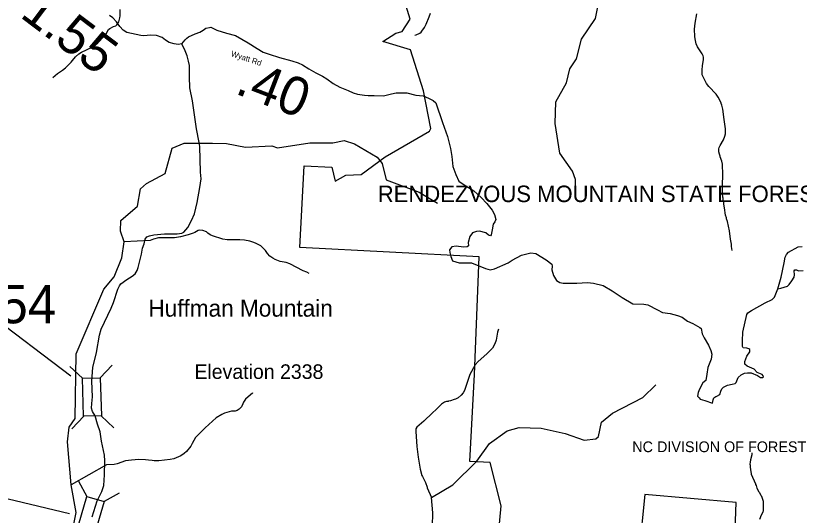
# Model space of a CAD drawing. Extents: x 1248224 to 1454986, y 825081 to 985870.
# Drawn here: x 1308662 to 1318874, y 907855 to 914371 of the extents above; entities that cross this region are included whole.
import ezdxf

# ---------------------------------------------------------------- set-up
doc = ezdxf.new("R2010")
doc.units = 0
for name, color, linetype in [('Exist Boundary Land Use Forest State Division NC Forest Resources', 7, 'Continuous'), ('Exist Boundary Land Use Forest State Division NC Forest Resources Label', 7, 'Continuous'), ('Exist Geographical Mountain Summit Elevation Number Label', 7, 'Continuous'), ('Exist Geographical Mountain Summit Label', 7, 'Continuous'), ('Exist Hydrographic Creek Single Shore', 7, 'Continuous'), ('Exist Hydrographic Misc Water Feature', 7, 'Continuous'), ('Exist Road Non-System Type 51', 7, 'Continuous'), ('Exist Road Secondary Mileage Hundredths English Label', 7, 'Continuous'), ('Exist Road Secondary Structure Standard Bridge CELL', 7, 'Continuous'), ('Exist Road Secondary Structure Standard Bridge Number Label', 7, 'Continuous'), ('Exist Road Secondary Type 41 Attributed', 7, 'Continuous'), ('Exist Road Secondary Type 51 Attributed', 7, 'Continuous'), ('Exist Road Secondary Type 51 Label', 7, 'Continuous'), ('Exist Road Secondary Type 51 Number Label', 7, 'Continuous')]:
    doc.layers.add(name, color=color, linetype=linetype)

msp = doc.modelspace()

# ---------------------------------------------------------------- linework, layer by layer
at = {"layer": 'Exist Boundary Land Use Forest State Division NC Forest Resources'}
for points in [[(1314070, 912900), (1313978, 913392), (1313808, 913925), (1313446, 914036), (1313616, 914142), (1313697, 914167), (1313802, 914326), (1313524, 915234), (1313805, 917570)], [(1314934, 907375), (1314988, 907979), (1314845, 908543), (1314581, 908557), (1314641, 909693), (1314701, 911227), (1312364, 911349), (1312420, 912413), (1312780, 912394), (1312825, 912211), (1312964, 912290), (1313166, 912302), (1313477, 912532), (1314053, 912865), (1314070, 912900)], [(1318025, 907304), (1318051, 908024), (1316859, 908125), (1316785, 907395)]]:
    msp.add_lwpolyline(points, dxfattribs=at)
at = {"layer": 'Exist Hydrographic Creek Single Shore'}
for points in [[(1309355, 907420), (1309449, 907894), (1309383, 908253), (1309338, 908812), (1309359, 909005), (1309436, 909118), (1309448, 909962), (1309809, 910805), (1309946, 910966), (1310044, 911214), (1310074, 911423), (1310027, 911559), (1310030, 911700), (1310251, 911886), (1310290, 912112), (1310367, 912182), (1310611, 912312), (1310703, 912642), (1310856, 912709)], [(1310856, 912709), (1310973, 912709)], [(1310973, 912709), (1311226, 912710), (1311409, 912706), (1311658, 912658), (1312000, 912674), (1312075, 912647), (1312493, 912714), (1312793, 912714), (1312944, 912744), (1313076, 912699), (1313373, 912525), (1313437, 912442), (1313491, 912231), (1313921, 912071), (1314159, 911925)]]:
    msp.add_lwpolyline(points, dxfattribs=at)
at = {"layer": 'Exist Hydrographic Misc Water Feature'}
for points in [[(1315958, 912158), (1315959, 912234), (1315920, 912343), (1315751, 912579), (1315693, 912965), (1315699, 913247), (1315838, 913494), (1315884, 913677), (1315971, 913809), (1316035, 914064), (1316217, 914336), (1316292, 914703)], [(1309147, 913565), (1309205, 913616), (1309272, 913660), (1309313, 913693), (1309383, 913763), (1309400, 913787), (1309441, 913833), (1309484, 913872), (1309519, 913895), (1309657, 913961), (1309706, 913996), (1309731, 914017), (1309817, 914103), (1309842, 914134), (1309872, 914189), (1309888, 914204), (1309937, 914229), (1309965, 914238), (1309981, 914252), (1310004, 914289), (1310020, 914345), (1310023, 914369), (1310023, 914452)], [(1313863, 914118), (1313879, 914121), (1313928, 914144), (1313944, 914155), (1313955, 914169), (1313988, 914218), (1314013, 914261), (1314052, 914356), (1314066, 914404)], [(1317999, 911310), (1317991, 911359), (1317990, 911391), (1317977, 911455), (1317965, 911567), (1317940, 911688), (1317927, 911720), (1317925, 911736), (1317914, 911769), (1317901, 911865), (1317890, 911913), (1317891, 911929), (1317882, 911969), (1317881, 911994), (1317877, 912002), (1317872, 912058), (1317872, 912116), (1317874, 912122), (1317871, 912162), (1317879, 912297), (1317875, 912434), (1317866, 912474), (1317844, 912530), (1317844, 912538), (1317833, 912563), (1317825, 912595), (1317827, 912635), (1317831, 912651), (1317842, 912676), (1317886, 912753), (1317905, 912801), (1317914, 912832), (1317914, 912896), (1317893, 913017), (1317877, 913153), (1317866, 913202), (1317855, 913226), (1317855, 913234), (1317817, 913307), (1317789, 913348), (1317695, 913446), (1317666, 913487), (1317655, 913504), (1317610, 913601), (1317609, 913665), (1317613, 913715), (1317625, 913800), (1317624, 913832), (1317621, 913849), (1317609, 913873), (1317548, 913963), (1317529, 914003), (1317515, 914068), (1317512, 914100), (1317510, 914196), (1317517, 914275), (1317540, 914395)], [(1312487, 911010), (1312455, 911027), (1312407, 911044), (1312234, 911137), (1312186, 911154), (1312107, 911165), (1312043, 911190), (1312012, 911207), (1311975, 911236), (1311944, 911269), (1311919, 911308), (1311880, 911349), (1311856, 911368), (1311785, 911406), (1311754, 911419), (1311714, 911432), (1311642, 911444), (1311584, 911448), (1311418, 911450), (1311363, 911458), (1311228, 911498), (1311196, 911511), (1311165, 911536), (1311149, 911552), (1311102, 911570), (1311062, 911573), (1311042, 911569), (1310997, 911545), (1310973, 911535), (1310908, 911513), (1310811, 911486), (1310731, 911474), (1310547, 911476), (1310523, 911472), (1310456, 911458), (1310414, 911439), (1310074, 911423)], [(1314953, 910283), (1314942, 910243), (1314923, 910140), (1314906, 910092), (1314876, 910037), (1314802, 909961), (1314687, 909862), (1314650, 909816), (1314582, 909690), (1314521, 909507), (1314510, 909484), (1314492, 909452), (1314467, 909421), (1314430, 909388), (1314393, 909369), (1314375, 909366), (1314329, 909347), (1314302, 909344), (1314296, 909340), (1314278, 909340), (1314250, 909331), (1314211, 909304), (1314143, 909234), (1314092, 909192), (1313981, 909083), (1313891, 909006), (1313878, 908982), (1313875, 908950), (1313888, 908754), (1313906, 908613), (1313931, 908457), (1313953, 908376), (1313965, 908360), (1314001, 908283), (1314025, 908222), (1314025, 908214), (1314081, 908087)], [(1314094, 907715), (1314099, 907889), (1314081, 908087), (1314357, 908251), (1314673, 908560), (1314837, 908790), (1315066, 908959), (1315225, 908999), (1315508, 908990), (1315824, 908924), (1316072, 908837), (1316222, 908851), (1316256, 908883), (1316294, 909072), (1316439, 909188), (1316835, 909393), (1317006, 909557)], [(1311750, 909451), (1311746, 909446), (1311720, 909428), (1311656, 909370), (1311629, 909331), (1311622, 909307), (1311603, 909270), (1311572, 909239), (1311548, 909221), (1311524, 909214), (1311473, 909212), (1311383, 909188), (1311348, 909171), (1311275, 909125), (1311129, 908994), (1311026, 908893), (1311006, 908869), (1310963, 908790), (1310943, 908759), (1310886, 908689), (1310856, 908660), (1310815, 908633), (1310754, 908603), (1310722, 908591), (1310673, 908581), (1310529, 908565), (1310465, 908567), (1310441, 908572), (1310393, 908573), (1310353, 908578), (1310265, 908581), (1310169, 908575), (1310095, 908564), (1309984, 908525), (1309943, 908518), (1309847, 908513), (1309383, 908253)], [(1318257, 908668), (1318255, 908644), (1318237, 908580), (1318232, 908548), (1318231, 908524), (1318235, 908508), (1318234, 908484), (1318240, 908422), (1318248, 908400), (1318247, 908392), (1318304, 908266), (1318304, 908258), (1318311, 908244), (1318322, 908210), (1318345, 908161), (1318353, 908153), (1318368, 908121), (1318376, 908112), (1318387, 908090), (1318402, 908040), (1318405, 908008), (1318404, 907920), (1318398, 907896), (1318376, 907856), (1318353, 907801)]]:
    msp.add_lwpolyline(points, dxfattribs=at)
at = {"layer": 'Exist Road Non-System Type 51'}
for points in [[(1312715, 913548), (1312800, 913487), (1312888, 913439), (1312993, 913396), (1313060, 913363), (1313118, 913348), (1313208, 913334), (1313255, 913329), (1313332, 913329), (1313456, 913324), (1313561, 913352), (1313622, 913364), (1313760, 913364), (1313876, 913336), (1313972, 913326), (1314040, 913294), (1314104, 913265), (1314139, 913233), (1314223, 912976), (1314290, 912795), (1314328, 912637), (1314345, 912536), (1314358, 912404), (1314396, 912298), (1314438, 912214), (1314505, 912166), (1314634, 912089), (1314729, 912001), (1314802, 911921), (1314870, 911834), (1314902, 911779), (1314918, 911712), (1314908, 911683), (1314886, 911651), (1314870, 911580), (1314860, 911512), (1314851, 911500), (1314825, 911509), (1314790, 911541), (1314706, 911561), (1314668, 911557), (1314613, 911541), (1314581, 911493), (1314558, 911413), (1314562, 911371), (1314546, 911355), (1314497, 911352), (1314404, 911365), (1314347, 911355), (1314314, 911316), (1314318, 911284), (1314331, 911230), (1314353, 911175), (1314443, 911146), (1314555, 911149), (1314600, 911146), (1314786, 911072), (1314844, 911056), (1314902, 911069), (1315079, 911146), (1315130, 911182), (1315255, 911249), (1315377, 911278), (1315441, 911268), (1315573, 911185), (1315647, 911130), (1315653, 911104), (1315650, 911056), (1315669, 910982), (1315711, 910919), (1315752, 910890), (1315797, 910881), (1315974, 910881), (1316112, 910890), (1316192, 910881), (1316317, 910852), (1316436, 910784), (1316565, 910694), (1316706, 910614), (1316847, 910611), (1316902, 910598), (1317027, 910534), (1317092, 910502), (1317192, 910486), (1317288, 910460), (1317346, 910441), (1317417, 910387), (1317487, 910358), (1317577, 910306), (1317593, 910293), (1317609, 910223), (1317635, 910168), (1317690, 910072), (1317722, 910004), (1317734, 909955), (1317725, 909890), (1317680, 909781), (1317670, 909694), (1317654, 909614), (1317615, 909582), (1317574, 909502)], [(1318594, 910810), (1318637, 910961), (1318678, 911148), (1318689, 911222), (1318705, 911257), (1318735, 911287), (1318857, 911357), (1318909, 911363)], [(1318594, 910810), (1318632, 910819), (1318721, 910845), (1318743, 910867), (1318778, 910913), (1318806, 910963), (1318813, 910993), (1318808, 911043), (1318815, 911056), (1318837, 911056), (1318863, 911043), (1318926, 911048)], [(1317741, 909319), (1317751, 909360), (1317762, 909386), (1317784, 909403), (1317801, 909408), (1317838, 909432), (1317851, 909475), (1317864, 909504), (1317888, 909527), (1317938, 909551), (1318001, 909564), (1318036, 909575), (1318051, 909588), (1318075, 909651), (1318116, 909686), (1318160, 909708), (1318199, 909712), (1318246, 909712), (1318327, 909677), (1318370, 909654), (1318392, 909651), (1318407, 909660), (1318401, 909673), (1318390, 909693), (1318325, 909717), (1318286, 909760), (1318196, 909801), (1318164, 909828), (1318164, 909860), (1318192, 909930), (1318227, 909988), (1318227, 910017), (1318216, 910028), (1318192, 910034), (1318144, 910041), (1318133, 910058), (1318133, 910130), (1318136, 910243), (1318188, 910475), (1318205, 910494), (1318251, 910525), (1318429, 910625), (1318518, 910670), (1318551, 910699), (1318594, 910810)], [(1317574, 909502), (1317554, 909457), (1317548, 909409), (1317567, 909386), (1317583, 909370), (1317644, 909354), (1317741, 909319)]]:
    msp.add_lwpolyline(points, dxfattribs=at)
at = {"layer": 'Exist Road Secondary Structure Standard Bridge CELL'}
for p, q in [((1309367, 909798), (1309532, 909642)), ((1309919, 909814), (1309763, 909649)), ((1309550, 909147), (1309395, 908982)), ((1309777, 909153), (1309941, 908998)), ((1309481, 908299), (1309590, 908101)), ((1310011, 908145), (1309813, 908036))]:
    msp.add_line(p, q, dxfattribs=at)
for points in [[(1309763, 909649), (1309778, 909153), (1309546, 909147), (1309532, 909642)], [(1309813, 908036), (1309675, 907560), (1309452, 907624), (1309590, 908101)]]:
    msp.add_lwpolyline(points, close=True, dxfattribs=at)
at = {"layer": 'Exist Road Secondary Structure Standard Bridge Number Label'}
for points in [[(1309382, 909669), (1307179, 911339), (1304941, 914502)], [(1309363, 907875), (1306924, 908457), (1303538, 909258), (1297568, 913117)]]:
    msp.add_lwpolyline(points, dxfattribs=at)
at = {"layer": 'Exist Road Secondary Type 41 Attributed'}
for points in [[(1310829, 914002), (1310781, 913997), (1310729, 914005), (1310662, 914022), (1310616, 914050), (1310572, 914087), (1310497, 914112), (1310418, 914115), (1310333, 914107), (1310292, 914111), (1310112, 914152), (1310063, 914182), (1310017, 914231), (1309976, 914291), (1309927, 914342), (1309886, 914373)], [(1309661, 909399), (1309655, 909604), (1309668, 909785), (1309716, 909979), (1309756, 910203), (1309774, 910284), (1309904, 910555), (1309937, 910630), (1309995, 910804), (1310015, 910850), (1310033, 910876), (1310109, 910931), (1310181, 910975), (1310217, 911005), (1310245, 911047), (1310257, 911086), (1310302, 911261), (1310313, 911341), (1310336, 911397), (1310351, 911457), (1310371, 911489), (1310405, 911501), (1310463, 911511), (1310599, 911527), (1310765, 911527), (1310825, 911533), (1310855, 911550), (1310907, 911608), (1310953, 911700), (1310991, 911788), (1311026, 911933), (1311060, 912131), (1311078, 912244), (1311069, 912331), (1311061, 912664), (1311055, 912719), (1311020, 912896), (1310965, 913260), (1310933, 913431), (1310928, 913575), (1310925, 913723), (1310915, 913778), (1310895, 913849), (1310870, 913913), (1310829, 914002)], [(1309659, 907835), (1309725, 908045), (1309786, 908164), (1309810, 908245), (1309818, 908383), (1309825, 908567), (1309818, 908638), (1309781, 908821), (1309762, 908946), (1309729, 909045), (1309697, 909152), (1309662, 909209), (1309648, 909252), (1309656, 909315), (1309661, 909399)]]:
    msp.add_lwpolyline(points, dxfattribs=at)
at = {"layer": 'Exist Road Secondary Type 51 Attributed'}
msp.add_lwpolyline([(1310829, 914002), (1310870, 914057), (1310890, 914079), (1310912, 914094), (1311001, 914135), (1311060, 914155), (1311105, 914181), (1311141, 914207), (1311189, 914219), (1311207, 914221), (1311239, 914204), (1311285, 914184), (1311410, 914143), (1311528, 914112), (1311690, 914019), (1311810, 913941), (1311887, 913897), (1311963, 913868), (1312100, 913825), (1312262, 913783), (1312341, 913755), (1312401, 913729), (1312483, 913679), (1312572, 913624), (1312659, 913581), (1312715, 913548)], dxfattribs=at)

# ---------------------------------------------------------------- texts
at = {"layer": 'Exist Boundary Land Use Forest State Division NC Forest Resources Label'}
for s, height, p in [('RENDEZVOUS MOUNTAIN STATE FOREST', 215, (1313380, 911940)), ('NC DIVISION OF FOREST RESOURCES', 140, (1316697, 908679))]:
    msp.add_text(s, height=height, dxfattribs=at).set_placement(p)
at = {"layer": 'Exist Geographical Mountain Summit Elevation Number Label'}
msp.add_text('Elevation 2338', height=190, dxfattribs=at).set_placement((1310991, 909634))
at = {"layer": 'Exist Geographical Mountain Summit Label'}
msp.add_text('Huffman Mountain', height=220, dxfattribs=at).set_placement((1310391, 910446))
at = {"layer": 'Exist Road Secondary Mileage Hundredths English Label'}
for s, rotation, p in [('1.55', 322.9581, (1308703, 914363)), ('.40', 339.0228, (1311505, 913361))]:
    msp.add_text(s, height=500, rotation=rotation, dxfattribs=at).set_placement(p)
at = {"layer": 'Exist Road Secondary Type 51 Label'}
msp.add_text('Wyatt Rd', height=75, rotation=341.5548, dxfattribs=at).set_placement((1311461, 913845))
at = {"layer": 'Exist Road Secondary Type 51 Number Label'}
msp.add_text('1354', height=500, dxfattribs=at).set_placement((1307704, 910359))

doc.saveas('drawing.dxf')
